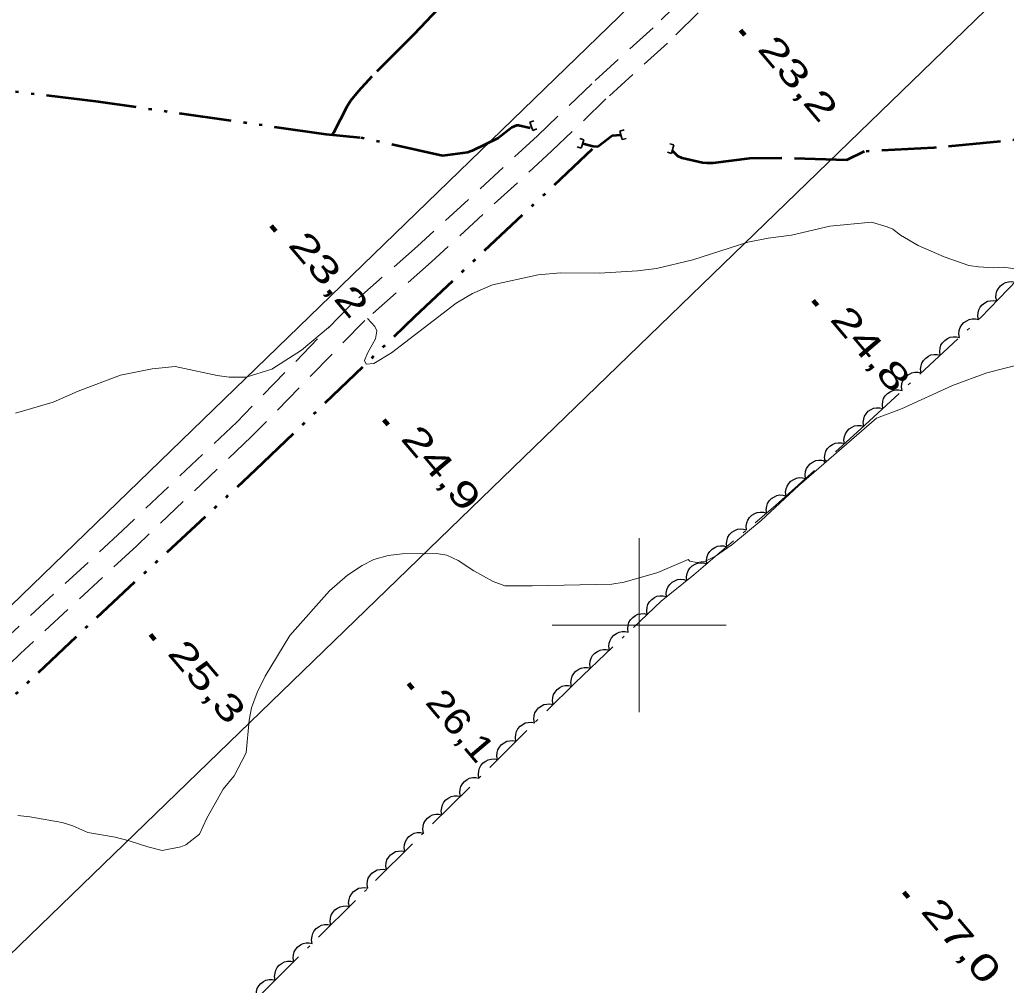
# Model space of a CAD drawing. Extents: x 386081 to 389416, y 5130568 to 5134082.
# Drawn here: x 388528.7 to 388642.2, y 5132158.6 to 5132269.6 of the extents above; entities that cross this region are included whole.
import ezdxf

# ---------------------------------------------------------------- set-up
doc = ezdxf.new("R2010")
doc.units = 0
doc.header["$LTSCALE"] = 1.2
for name, pattern in [('DASH_DOUBLE_DOT', [9.2, 5, -1.2, 0.3, -1.2, 0.3, -1.2]), ('DOT_DASHED', [7.7, 5, -1.2, 0.3, -1.2]), ('LONG_DASHED', [7.5, 6, -1.5]), ('MEDIUM_DASHED', [4.5, 3, -1.5])]:
    doc.linetypes.add(name, pattern=pattern)
for name, color, linetype, lineweight in [('19', 7, 'Continuous', 13), ('2', 7, 'Continuous', 13), ('26', 7, 'Continuous', 35), ('3', 7, 'Continuous', 140), ('36', 7, 'Continuous', 13), ('4', 7, 'DASH_DOUBLE_DOT', 53), ('44', 7, 'Continuous', 25), ('61', 7, 'Continuous', 13)]:
    doc.layers.add(name, color=color, linetype=linetype, lineweight=lineweight)

msp = doc.modelspace()

# ---------------------------------------------------------------- linework, layer by layer
at = {"layer": '19', "linetype": 'MEDIUM_DASHED'}
for points in [[(388608.96, 5132275.9), (388601.6, 5132268.65), (388594.54, 5132262.24), (388588.32, 5132256.25), (388574.5, 5132243.55), (388566.78, 5132236.76), (388553.7, 5132223.34), (388540.56, 5132210.87), (388527.16, 5132198.47), (388518.1, 5132189.74), (388507.58, 5132178.91), (388493.24, 5132164.33), (388483.52, 5132153.54), (388474.99, 5132145.13), (388470.56, 5132141.32), (388462.84, 5132135.15), (388457.65, 5132131.26), (388426.97, 5132101.62), (388404.11, 5132078.55), (388385.25, 5132060.23), (388366.43, 5132041.79)], [(388610.62, 5132274.17), (388603.25, 5132266.91), (388596.17, 5132260.48), (388589.96, 5132254.5), (388576.11, 5132241.76), (388568.44, 5132235.01), (388555.38, 5132221.63), (388542.21, 5132209.12), (388528.81, 5132196.72), (388519.8, 5132188.04), (388494.98, 5132162.68), (388490.35, 5132157.62), (388485.27, 5132151.88), (388476.61, 5132143.37), (388472.1, 5132139.47), (388464.31, 5132133.25), (388459.21, 5132129.44), (388428.66, 5132099.91), (388405.8, 5132076.86), (388368.09, 5132040.05)]]:
    msp.add_lwpolyline(points, dxfattribs=at)
at = {"layer": '2'}
for points in [[(388644.97, 5132240.71), (388641.86, 5132241.16), (388640.73, 5132241.08), (388639.05, 5132241.19), (388637.92, 5132241.35), (388635.1, 5132242.35), (388632.11, 5132243.65), (388630.07, 5132244.84), (388629.17, 5132245.5), (388628.52, 5132245.79), (388626.73, 5132246.3), (388621.93, 5132245.87), (388617.52, 5132244.81), (388614.83, 5132244.47), (388612.5, 5132244.02), (388606.16, 5132242), (388601.98, 5132240.98), (388599.82, 5132240.71), (388595.45, 5132240.47), (388590.96, 5132240.48), (388588.39, 5132240.26), (388583.12, 5132239.11), (388580.84, 5132238.1), (388578.93, 5132236.99), (388571.52, 5132231.3), (388569.49, 5132230.06), (388568.59, 5132229.99), (388568.41, 5132230.41), (388568.76, 5132231.27), (388569.66, 5132232.92), (388569.83, 5132233.83), (388569.59, 5132234.32), (388568.73, 5132235.26)], [(388564.35, 5132234.27), (388564.25, 5132234.19), (388561.14, 5132231.6), (388557.73, 5132229.43), (388554.8, 5132228.48), (388552.82, 5132228.51), (388551.44, 5132228.68), (388546.63, 5132229.71), (388543.99, 5132229.44), (388540.33, 5132228.72), (388535.47, 5132226.9), (388532.59, 5132225.64), (388528.27, 5132224.37)], [(388627.29, 5132223.78), (388618.38, 5132216.04), (388614.05, 5132212.01), (388610.67, 5132209.22), (388608.8, 5132207.92), (388607.64, 5132207.36), (388606.65, 5132207.19), (388605.82, 5132207.36), (388605.64, 5132207.54), (388602.16, 5132206.03), (388598.28, 5132204.94), (388596.85, 5132204.68), (388587.7, 5132204.5), (388584.53, 5132204.52), (388583.21, 5132204.99), (388580.99, 5132206.24), (388579.19, 5132207.43), (388577.87, 5132208.02), (388576.67, 5132208.24), (388572.72, 5132208.19), (388571.11, 5132207.99), (388569.49, 5132207.54), (388568.12, 5132206.86), (388566.45, 5132205.74), (388564.36, 5132203.95), (388559.82, 5132198.79), (388556.96, 5132194.13), (388556.07, 5132192.24), (388555.42, 5132190.47), (388555.12, 5132189.06), (388554.78, 5132185.29), (388553.41, 5132182.66), (388552.15, 5132181.12), (388550.25, 5132177.81), (388549.42, 5132175.97), (388547.86, 5132174.74), (388547.26, 5132174.49), (388545.11, 5132174.09), (388543.49, 5132174.49), (388541.32, 5132175.19), (388539.7, 5132175.6), (388536.58, 5132176.16), (388534.84, 5132176.93), (388533.64, 5132177.28), (388529.92, 5132177.96), (388528.54, 5132178.12)]]:
    msp.add_lwpolyline(points, dxfattribs=at)
at = {"layer": '2', "linetype": 'LONG_DASHED'}
msp.add_lwpolyline([(388627.29, 5132223.78), (388630.17, 5132224.84), (388636.06, 5132227.54), (388640.01, 5132228.98), (388643.75, 5132229.96)], dxfattribs=at)
at = {"layer": '26'}
for p, q in [((388587.41, 5132257.81), (388587.88, 5132257.98)), ((388587.75, 5132256.86), (388587.41, 5132257.81)), ((388587.75, 5132256.86), (388588.22, 5132257.03)), ((388593.65, 5132255.77), (388593.18, 5132255.94)), ((388597.79, 5132256.79), (388598.27, 5132256.92)), ((388598.03, 5132255.82), (388597.79, 5132256.79)), ((388598.03, 5132255.82), (388598.52, 5132255.94)), ((388593.32, 5132254.82), (388592.85, 5132254.98)), ((388593.65, 5132255.77), (388593.32, 5132254.82)), ((388604, 5132255.19), (388603.52, 5132255.32)), ((388604, 5132255.19), (388603.73, 5132254.22)), ((388603.73, 5132254.22), (388603.25, 5132254.35))]:
    msp.add_line(p, q, dxfattribs=at)
at = {"layer": '3'}
for p, q in [((388611.66, 5132268.41), (388612.17, 5132267.8)), ((388557.68, 5132245.88), (388558.19, 5132245.27)), ((388620.01, 5132237.33), (388620.52, 5132236.72)), ((388570.63, 5132223.61), (388571.14, 5132223)), ((388543.79, 5132198.92), (388544.3, 5132198.31)), ((388573.46, 5132193.28), (388573.97, 5132192.67)), ((388630.46, 5132169.27), (388630.97, 5132168.66))]:
    msp.add_line(p, q, dxfattribs=at)
at = {"layer": '36', "lineweight": 25}
for points in [[(387556.24, 5131263.48), (387630.23, 5131333.84), (387913.32, 5131607.74), (388190.17, 5131875.78), (388476.11, 5132152.28), (388734, 5132401.95), (388752.8, 5132419.88)], [(388771.01, 5132397.91), (388761.9, 5132388.83), (388496, 5132131.53), (388210.06, 5131855.46), (387933.77, 5131587.05), (387650.79, 5131312.73), (387574.6, 5131241.62)]]:
    msp.add_lwpolyline(points, dxfattribs=at)
at = {"layer": '4'}
for points in [[(388629.3, 5132339.73), (388629.2, 5132338.24), (388628.74, 5132336.37), (388627.64, 5132333.63), (388626.54, 5132331.57), (388623.94, 5132327.19), (388621.87, 5132324.26), (388620.18, 5132322.17), (388613.12, 5132314.3), (388602.83, 5132301.18), (388597.64, 5132294.91), (388594.8, 5132291.32), (388590.84, 5132286.63), (388576.92, 5132270.87), (388574.09, 5132267.88), (388569.24, 5132263.05), (388567.68, 5132261.34), (388566.81, 5132260.26), (388566.37, 5132259.57), (388564.85, 5132256.59), (388564.63, 5132256.34)], [(388762.2, 5132287.2), (388735.11, 5132274.55), (388731.04, 5132272.98), (388723.12, 5132270.26), (388708.26, 5132264.82), (388701.3, 5132262.61), (388699.39, 5132262.36), (388690.41, 5132260.57), (388688.5, 5132259.88), (388683.88, 5132258.71), (388670.45, 5132258.11), (388652.56, 5132256.67), (388633.9, 5132254.87), (388625.9, 5132254.44), (388623.86, 5132253.44), (388616.38, 5132253.67), (388612.69, 5132253.65), (388608.47, 5132253.11), (388607.78, 5132253.09), (388607.27, 5132253.12), (388604.93, 5132253.69), (388604.46, 5132253.9), (388603.82, 5132254.5)], [(388587.46, 5132257.12), (388586.11, 5132257.44), (388585.89, 5132257.42), (388585.35, 5132257.19), (388583.76, 5132255.96), (388580.78, 5132254.5), (388580.27, 5132254.32), (388577.39, 5132253.94), (388567.92, 5132256.03), (388564, 5132256.41), (388537.79, 5132260.15), (388504.83, 5132264.13), (388471.01, 5132269.09), (388448.02, 5132272.63), (388444.71, 5132273.34), (388443.56, 5132272.66), (388443.03, 5132273.09), (388435.33, 5132265.76), (388424.62, 5132255.07), (388410.38, 5132241.54), (388397.18, 5132229.28), (388367.36, 5132199.41), (388354.91, 5132187.32)], [(388593.53, 5132255.36), (388594.69, 5132255.05), (388595.25, 5132255.01), (388596.89, 5132256.28), (388597.88, 5132256.36)], [(388514.3, 5132178.2), (388522.88, 5132186.98), (388537.6, 5132200.88), (388555.92, 5132217.87), (388574.19, 5132235.47), (388594.94, 5132255.04)]]:
    msp.add_lwpolyline(points, dxfattribs=at)
at = {"layer": '44', "linetype": 'DOT_DASHED', "lineweight": 13}
msp.add_lwpolyline([(388556.56, 5132157.61), (388592.62, 5132193.37), (388602.54, 5132202.75), (388606.29, 5132205.78), (388615.69, 5132213.76), (388625.5, 5132222.55), (388639.29, 5132235.34), (388643.81, 5132240.04)], dxfattribs=at)
at = {"layer": '44'}
for points in [[(388641.13, 5132237.26), (388641.04, 5132237.66), (388641.08, 5132238.07), (388641.15, 5132238.39), (388641.32, 5132238.7), (388641.55, 5132238.99), (388641.86, 5132239.21), (388642.14, 5132239.38), (388642.49, 5132239.46), (388642.86, 5132239.48), (388643.21, 5132239.42)], [(388639.05, 5132235.09), (388638.97, 5132235.5), (388639, 5132235.91), (388639.07, 5132236.23), (388639.24, 5132236.54), (388639.47, 5132236.82), (388639.78, 5132237.05), (388640.06, 5132237.22), (388640.41, 5132237.29), (388640.78, 5132237.32), (388641.13, 5132237.26)], [(388636.84, 5132233.07), (388636.78, 5132233.48), (388636.83, 5132233.88), (388636.92, 5132234.2), (388637.11, 5132234.5), (388637.36, 5132234.77), (388637.68, 5132234.98), (388637.97, 5132235.13), (388638.32, 5132235.19), (388638.69, 5132235.19), (388639.04, 5132235.11)], [(388634.64, 5132231.03), (388634.58, 5132231.44), (388634.63, 5132231.84), (388634.72, 5132232.16), (388634.91, 5132232.46), (388635.16, 5132232.73), (388635.48, 5132232.94), (388635.77, 5132233.09), (388636.12, 5132233.15), (388636.49, 5132233.15), (388636.84, 5132233.07)], [(388632.44, 5132228.99), (388632.38, 5132229.4), (388632.43, 5132229.8), (388632.52, 5132230.12), (388632.71, 5132230.42), (388632.96, 5132230.69), (388633.28, 5132230.9), (388633.57, 5132231.05), (388633.92, 5132231.11), (388634.29, 5132231.11), (388634.64, 5132231.03)], [(388630.24, 5132226.95), (388630.18, 5132227.36), (388630.23, 5132227.76), (388630.32, 5132228.08), (388630.51, 5132228.38), (388630.76, 5132228.65), (388631.08, 5132228.86), (388631.37, 5132229.01), (388631.72, 5132229.07), (388632.09, 5132229.07), (388632.44, 5132228.99)], [(388628.04, 5132224.91), (388627.98, 5132225.32), (388628.03, 5132225.72), (388628.12, 5132226.04), (388628.31, 5132226.34), (388628.56, 5132226.61), (388628.88, 5132226.82), (388629.17, 5132226.97), (388629.52, 5132227.03), (388629.89, 5132227.03), (388630.24, 5132226.95)], [(388625.84, 5132222.87), (388625.78, 5132223.28), (388625.84, 5132223.68), (388625.92, 5132224), (388626.11, 5132224.3), (388626.36, 5132224.57), (388626.68, 5132224.78), (388626.97, 5132224.93), (388627.32, 5132224.99), (388627.69, 5132224.99), (388628.04, 5132224.91)], [(388623.61, 5132220.86), (388623.56, 5132221.27), (388623.62, 5132221.67), (388623.72, 5132221.99), (388623.91, 5132222.28), (388624.16, 5132222.55), (388624.49, 5132222.76), (388624.78, 5132222.9), (388625.13, 5132222.95), (388625.5, 5132222.95), (388625.85, 5132222.86)], [(388621.38, 5132218.86), (388621.32, 5132219.27), (388621.39, 5132219.67), (388621.48, 5132219.99), (388621.67, 5132220.28), (388621.93, 5132220.55), (388622.25, 5132220.76), (388622.54, 5132220.9), (388622.89, 5132220.95), (388623.26, 5132220.95), (388623.61, 5132220.86)], [(388619.14, 5132216.85), (388619.09, 5132217.27), (388619.15, 5132217.67), (388619.25, 5132217.99), (388619.44, 5132218.28), (388619.69, 5132218.55), (388620.02, 5132218.75), (388620.31, 5132218.9), (388620.66, 5132218.95), (388621.03, 5132218.94), (388621.38, 5132218.86)], [(388616.91, 5132214.85), (388616.85, 5132215.27), (388616.92, 5132215.67), (388617.01, 5132215.98), (388617.21, 5132216.28), (388617.46, 5132216.55), (388617.78, 5132216.75), (388618.08, 5132216.9), (388618.42, 5132216.95), (388618.79, 5132216.94), (388619.14, 5132216.85)], [(388614.68, 5132212.85), (388614.62, 5132213.26), (388614.68, 5132213.67), (388614.78, 5132213.98), (388614.97, 5132214.28), (388615.22, 5132214.55), (388615.55, 5132214.75), (388615.84, 5132214.89), (388616.19, 5132214.95), (388616.56, 5132214.94), (388616.91, 5132214.85)], [(388612.36, 5132210.94), (388612.32, 5132211.35), (388612.39, 5132211.75), (388612.5, 5132212.07), (388612.7, 5132212.35), (388612.96, 5132212.62), (388613.29, 5132212.81), (388613.58, 5132212.95), (388613.93, 5132212.99), (388614.3, 5132212.97), (388614.65, 5132212.88)], [(388610.08, 5132209), (388610.03, 5132209.41), (388610.11, 5132209.81), (388610.21, 5132210.12), (388610.41, 5132210.41), (388610.67, 5132210.67), (388611, 5132210.87), (388611.3, 5132211.01), (388611.65, 5132211.05), (388612.02, 5132211.03), (388612.36, 5132210.94)], [(388607.79, 5132207.05), (388607.74, 5132207.47), (388607.82, 5132207.87), (388607.92, 5132208.18), (388608.12, 5132208.47), (388608.38, 5132208.73), (388608.71, 5132208.93), (388609.01, 5132209.07), (388609.36, 5132209.11), (388609.73, 5132209.09), (388610.08, 5132209)], [(388605.5, 5132205.11), (388605.46, 5132205.53), (388605.53, 5132205.93), (388605.64, 5132206.24), (388605.84, 5132206.53), (388606.1, 5132206.79), (388606.43, 5132206.99), (388606.72, 5132207.12), (388607.07, 5132207.17), (388607.44, 5132207.15), (388607.79, 5132207.05)], [(388603.15, 5132203.25), (388603.12, 5132203.66), (388603.2, 5132204.06), (388603.31, 5132204.37), (388603.52, 5132204.65), (388603.79, 5132204.91), (388604.12, 5132205.1), (388604.42, 5132205.23), (388604.77, 5132205.26), (388605.14, 5132205.24), (388605.49, 5132205.13)], [(388600.93, 5132201.23), (388600.87, 5132201.64), (388600.92, 5132202.05), (388601.01, 5132202.36), (388601.19, 5132202.66), (388601.44, 5132202.94), (388601.76, 5132203.15), (388602.04, 5132203.31), (388602.39, 5132203.37), (388602.76, 5132203.37), (388603.11, 5132203.29)], [(388598.75, 5132199.17), (388598.69, 5132199.58), (388598.74, 5132199.99), (388598.83, 5132200.3), (388599.01, 5132200.6), (388599.26, 5132200.88), (388599.58, 5132201.09), (388599.86, 5132201.24), (388600.21, 5132201.3), (388600.58, 5132201.31), (388600.93, 5132201.23)], [(388596.57, 5132197.11), (388596.51, 5132197.52), (388596.56, 5132197.92), (388596.65, 5132198.24), (388596.83, 5132198.54), (388597.08, 5132198.82), (388597.4, 5132199.03), (388597.68, 5132199.18), (388598.03, 5132199.24), (388598.4, 5132199.25), (388598.75, 5132199.17)], [(388594.39, 5132195.05), (388594.33, 5132195.46), (388594.38, 5132195.86), (388594.47, 5132196.18), (388594.65, 5132196.48), (388594.9, 5132196.76), (388595.22, 5132196.97), (388595.5, 5132197.12), (388595.85, 5132197.18), (388596.22, 5132197.19), (388596.57, 5132197.11)], [(388592.21, 5132192.99), (388592.15, 5132193.4), (388592.2, 5132193.8), (388592.29, 5132194.12), (388592.47, 5132194.42), (388592.72, 5132194.7), (388593.04, 5132194.91), (388593.32, 5132195.06), (388593.67, 5132195.12), (388594.04, 5132195.13), (388594.39, 5132195.05)], [(388590.09, 5132190.86), (388590.02, 5132191.27), (388590.06, 5132191.68), (388590.14, 5132192), (388590.32, 5132192.3), (388590.56, 5132192.58), (388590.87, 5132192.81), (388591.15, 5132192.96), (388591.5, 5132193.03), (388591.87, 5132193.05), (388592.22, 5132192.98)], [(388587.96, 5132188.75), (388587.89, 5132189.16), (388587.93, 5132189.57), (388588.01, 5132189.89), (388588.19, 5132190.19), (388588.43, 5132190.47), (388588.74, 5132190.69), (388589.02, 5132190.85), (388589.37, 5132190.92), (388589.74, 5132190.93), (388590.09, 5132190.86)], [(388585.83, 5132186.64), (388585.76, 5132187.05), (388585.8, 5132187.45), (388585.88, 5132187.77), (388586.06, 5132188.08), (388586.3, 5132188.36), (388586.61, 5132188.58), (388586.89, 5132188.74), (388587.24, 5132188.81), (388587.61, 5132188.82), (388587.96, 5132188.75)], [(388583.7, 5132184.53), (388583.63, 5132184.94), (388583.67, 5132185.34), (388583.75, 5132185.66), (388583.93, 5132185.97), (388584.17, 5132186.25), (388584.48, 5132186.47), (388584.76, 5132186.63), (388585.11, 5132186.7), (388585.48, 5132186.71), (388585.83, 5132186.64)], [(388581.57, 5132182.41), (388581.5, 5132182.82), (388581.54, 5132183.23), (388581.62, 5132183.55), (388581.8, 5132183.85), (388582.04, 5132184.14), (388582.35, 5132184.36), (388582.63, 5132184.51), (388582.98, 5132184.58), (388583.35, 5132184.6), (388583.7, 5132184.53)], [(388579.44, 5132180.3), (388579.36, 5132180.71), (388579.41, 5132181.12), (388579.49, 5132181.44), (388579.67, 5132181.74), (388579.91, 5132182.02), (388580.22, 5132182.24), (388580.5, 5132182.4), (388580.85, 5132182.47), (388581.22, 5132182.48), (388581.57, 5132182.41)], [(388577.31, 5132178.19), (388577.23, 5132178.6), (388577.28, 5132179), (388577.36, 5132179.33), (388577.54, 5132179.63), (388577.77, 5132179.91), (388578.09, 5132180.13), (388578.37, 5132180.29), (388578.72, 5132180.36), (388579.09, 5132180.37), (388579.44, 5132180.3)], [(388575.18, 5132176.08), (388575.1, 5132176.49), (388575.15, 5132176.89), (388575.23, 5132177.21), (388575.41, 5132177.52), (388575.64, 5132177.8), (388575.96, 5132178.02), (388576.24, 5132178.18), (388576.59, 5132178.25), (388576.96, 5132178.26), (388577.31, 5132178.19)], [(388573.05, 5132173.96), (388572.97, 5132174.38), (388573.02, 5132174.78), (388573.1, 5132175.1), (388573.28, 5132175.4), (388573.51, 5132175.69), (388573.83, 5132175.91), (388574.11, 5132176.06), (388574.46, 5132176.13), (388574.83, 5132176.15), (388575.18, 5132176.08)], [(388570.92, 5132171.85), (388570.84, 5132172.26), (388570.89, 5132172.67), (388570.97, 5132172.99), (388571.15, 5132173.29), (388571.38, 5132173.57), (388571.7, 5132173.79), (388571.98, 5132173.95), (388572.33, 5132174.02), (388572.7, 5132174.03), (388573.05, 5132173.96)], [(388568.79, 5132169.74), (388568.71, 5132170.15), (388568.76, 5132170.55), (388568.84, 5132170.88), (388569.02, 5132171.18), (388569.25, 5132171.46), (388569.57, 5132171.68), (388569.85, 5132171.84), (388570.2, 5132171.91), (388570.57, 5132171.92), (388570.92, 5132171.85)], [(388566.66, 5132167.63), (388566.58, 5132168.04), (388566.63, 5132168.44), (388566.71, 5132168.76), (388566.89, 5132169.07), (388567.12, 5132169.35), (388567.44, 5132169.57), (388567.72, 5132169.73), (388568.07, 5132169.8), (388568.44, 5132169.81), (388568.79, 5132169.74)], [(388564.53, 5132165.52), (388564.45, 5132165.93), (388564.5, 5132166.33), (388564.58, 5132166.65), (388564.76, 5132166.95), (388564.99, 5132167.24), (388565.31, 5132167.46), (388565.59, 5132167.61), (388565.94, 5132167.68), (388566.31, 5132167.7), (388566.66, 5132167.63)], [(388562.4, 5132163.4), (388562.32, 5132163.81), (388562.37, 5132164.22), (388562.45, 5132164.54), (388562.62, 5132164.84), (388562.86, 5132165.12), (388563.18, 5132165.34), (388563.46, 5132165.5), (388563.81, 5132165.57), (388564.18, 5132165.58), (388564.53, 5132165.52)], [(388560.27, 5132161.29), (388560.19, 5132161.7), (388560.24, 5132162.1), (388560.32, 5132162.43), (388560.49, 5132162.73), (388560.73, 5132163.01), (388561.05, 5132163.23), (388561.33, 5132163.39), (388561.68, 5132163.46), (388562.05, 5132163.47), (388562.4, 5132163.4)], [(388558.14, 5132159.18), (388558.06, 5132159.59), (388558.11, 5132159.99), (388558.19, 5132160.31), (388558.36, 5132160.62), (388558.6, 5132160.9), (388558.92, 5132161.12), (388559.2, 5132161.28), (388559.55, 5132161.35), (388559.92, 5132161.36), (388560.27, 5132161.29)], [(388556.01, 5132157.07), (388555.93, 5132157.48), (388555.98, 5132157.88), (388556.06, 5132158.2), (388556.23, 5132158.5), (388556.47, 5132158.79), (388556.79, 5132159.01), (388557.07, 5132159.17), (388557.42, 5132159.23), (388557.79, 5132159.25), (388558.14, 5132159.18)]]:
    msp.add_lwpolyline(points, dxfattribs=at)
at = {"layer": '61'}
for p, q in [((388600, 5132190), (388600, 5132210)), ((388590, 5132200), (388610, 5132200))]:
    msp.add_line(p, q, dxfattribs=at)

# ---------------------------------------------------------------- texts
at = {"layer": '3'}
for s, width, p in [('23,2   ', 1.45, (388613.49, 5132266.19)), ('23,2   ', 1.45, (388559.51, 5132243.66)), ('24,8   ', 1.45, (388621.84, 5132235.11)), ('24,9   ', 1.45, (388572.46, 5132221.39)), ('25,3   ', 1.4, (388545.62, 5132196.7)), ('26,1   ', 1.2, (388575.29, 5132191.06)), ('27,0   ', 1.45, (388632.29, 5132167.05))]:
    msp.add_text(s, height=3, rotation=310.294, dxfattribs=dict(at, width=width)).set_placement(p)

doc.saveas('drawing.dxf')
